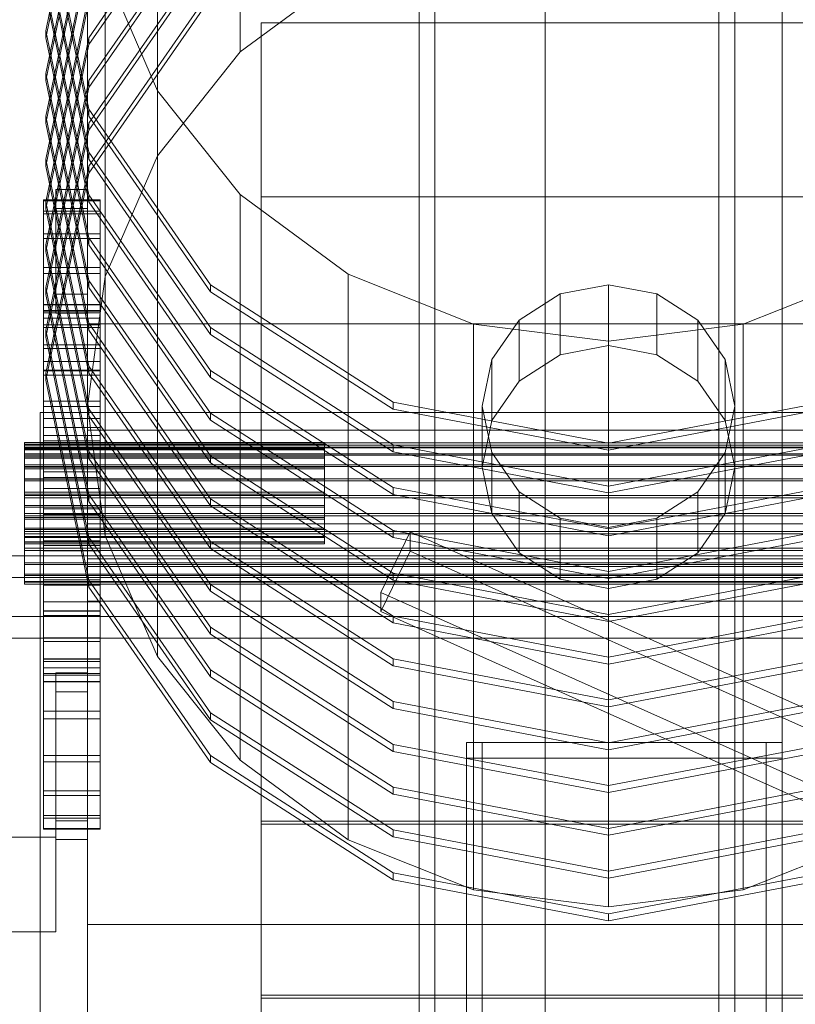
# Model space of a CAD drawing. Header units: millimetres. Extents: x -3490 to 61924, y -72580 to 6847.
# Tile 1052 of 1056: x 60220 to 60465, y 1367 to 1679. Entities that reach past the tile are written whole.
import ezdxf

# ---------------------------------------------------------------- set-up
doc = ezdxf.new("R2010")
doc.units = ezdxf.units.MM
doc.layers.add('lateral_C08', color=7, linetype='Continuous', lineweight=0)
doc.layers.add('lateral_secador', color=7, linetype='Continuous', lineweight=0)

msp = doc.modelspace()

# ---------------------------------------------------------------- linework, layer by layer
at = {"layer": 'lateral_C08'}
for p, q in [((60289.461, 1668.66), (60289.461, 1847.825)), ((60263.24, 1635.811), (60263.24, 1814.976)), ((60246.756, 1597.558), (60246.756, 1776.722)), ((60227.934, 1675.399), (60241.499, 1740.951)), ((60241.499, 1738.746), (60227.934, 1673.194)), ((60241.134, 1735.672), (60241.134, 1556.507)), ((60241.499, 1673.191), (60280.127, 1728.763)), ((60227.934, 1661.847), (60241.499, 1727.399)), ((60241.499, 1725.194), (60227.934, 1659.642)), ((60280.127, 1726.558), (60241.499, 1670.985)), ((60241.499, 1650.503), (60227.934, 1716.055)), ((60241.499, 1659.638), (60280.127, 1715.211)), ((60227.934, 1713.85), (60241.499, 1648.298)), ((60227.934, 1648.295), (60241.499, 1713.847)), ((60280.127, 1713.006), (60241.499, 1657.433)), ((60241.499, 1711.642), (60227.934, 1646.089)), ((60241.499, 1636.951), (60227.934, 1702.503)), ((60227.934, 1700.298), (60241.499, 1634.746)), ((60227.934, 1634.742), (60241.499, 1700.295)), ((60241.499, 1646.086), (60280.127, 1701.659)), ((60280.127, 1699.454), (60241.499, 1643.881)), ((60241.499, 1698.09), (60227.934, 1632.537)), ((60263.24, 1656.368), (60246.756, 1694.621)), ((60246.756, 1515.457), (60246.756, 1694.621)), ((60323.634, 1693.866), (60289.461, 1668.66)), ((60241.499, 1623.399), (60227.934, 1688.951)), ((60241.499, 1632.534), (60280.127, 1688.107)), ((60227.934, 1686.746), (60241.499, 1621.194)), ((60227.934, 1621.19), (60241.499, 1686.743)), ((60241.499, 1684.538), (60227.934, 1618.985)), ((60280.127, 1685.902), (60241.499, 1630.329)), ((60516.134, 1677.881), (60296.134, 1677.881)), ((60296.134, 1677.881), (60296.134, 1622.754)), ((60296.134, 1677.881), (60296.134, 1424.108)), ((60241.499, 1609.846), (60227.934, 1675.399)), ((60227.934, 1675.399), (60227.934, 1673.194)), ((60227.934, 1673.194), (60241.499, 1607.641)), ((60227.934, 1607.638), (60241.499, 1673.191)), ((60241.499, 1670.985), (60241.499, 1673.191)), ((60241.499, 1670.985), (60227.934, 1605.433)), ((60289.461, 1668.66), (60263.24, 1635.811)), ((60241.499, 1596.294), (60227.934, 1661.847)), ((60227.934, 1661.847), (60227.934, 1659.642)), ((60227.934, 1659.642), (60241.499, 1594.089)), ((60227.934, 1594.086), (60241.499, 1659.638)), ((60241.499, 1657.433), (60241.499, 1659.638)), ((60241.499, 1657.433), (60227.934, 1591.881)), ((60289.461, 1623.519), (60263.24, 1656.368)), ((60263.24, 1477.203), (60263.24, 1656.368)), ((60280.127, 1594.93), (60241.499, 1650.503)), ((60241.499, 1648.298), (60241.499, 1650.503)), ((60241.499, 1582.742), (60227.934, 1648.295)), ((60227.934, 1648.295), (60227.934, 1646.089)), ((60241.499, 1648.298), (60280.127, 1592.725)), ((60227.934, 1646.089), (60241.499, 1580.537)), ((60227.934, 1580.534), (60241.499, 1646.086)), ((60241.499, 1643.881), (60227.934, 1578.329)), ((60241.499, 1643.881), (60241.499, 1646.086)), ((60241.499, 1569.19), (60227.934, 1634.742)), ((60227.934, 1634.742), (60227.934, 1632.537)), ((60280.127, 1581.378), (60241.499, 1636.951)), ((60241.499, 1634.746), (60241.499, 1636.951)), ((60241.499, 1634.746), (60280.127, 1579.173)), ((60263.24, 1635.811), (60246.756, 1597.558)), ((60227.934, 1632.537), (60241.499, 1566.985)), ((60227.934, 1566.982), (60241.499, 1632.534)), ((60241.499, 1630.329), (60241.499, 1632.534)), ((60241.499, 1630.329), (60227.934, 1564.776)), ((60231.134, 1625.095), (60241.134, 1625.095)), ((60231.134, 1619.097), (60231.134, 1625.095)), ((60231.134, 1625.095), (60231.134, 1591.917)), ((60241.134, 1625.095), (60241.134, 1619.097)), ((60241.134, 1591.917), (60241.134, 1625.095)), ((60227.134, 1621.495), (60227.134, 1621.794)), ((60227.134, 1621.794), (60227.134, 1618.264)), ((60245.134, 1621.794), (60227.134, 1621.794)), ((60280.127, 1567.826), (60241.499, 1623.399)), ((60241.499, 1621.194), (60241.499, 1623.399)), ((60245.134, 1618.264), (60245.134, 1621.794)), ((60245.134, 1621.794), (60245.134, 1621.495)), ((60323.634, 1598.313), (60289.461, 1623.519)), ((60289.461, 1444.354), (60289.461, 1623.519)), ((60296.134, 1622.754), (60516.134, 1622.754)), ((60296.134, 1368.981), (60296.134, 1622.754)), ((60227.134, 1617.377), (60227.134, 1621.495)), ((60245.134, 1621.495), (60227.134, 1621.495)), ((60241.499, 1555.638), (60227.934, 1621.19)), ((60227.934, 1621.19), (60227.934, 1618.985)), ((60227.934, 1618.985), (60241.499, 1553.433)), ((60241.134, 1619.097), (60231.134, 1619.097)), ((60231.134, 1585.92), (60231.134, 1619.097)), ((60241.134, 1585.92), (60241.134, 1619.097)), ((60241.499, 1621.194), (60280.127, 1565.621)), ((60245.134, 1621.495), (60245.134, 1617.377)), ((60227.134, 1618.264), (60227.134, 1611.04)), ((60245.134, 1618.264), (60227.134, 1618.264)), ((60227.134, 1609.6), (60227.134, 1617.377)), ((60245.134, 1617.377), (60227.134, 1617.377)), ((60245.134, 1611.04), (60245.134, 1618.264)), ((60245.134, 1617.377), (60245.134, 1609.6)), ((60227.134, 1611.04), (60227.134, 1600.399)), ((60245.134, 1611.04), (60227.134, 1611.04)), ((60227.134, 1598.461), (60227.134, 1609.6)), ((60245.134, 1609.6), (60227.134, 1609.6)), ((60280.127, 1554.274), (60241.499, 1609.846)), ((60241.499, 1607.641), (60241.499, 1609.846)), ((60245.134, 1600.399), (60245.134, 1611.04)), ((60245.134, 1609.6), (60245.134, 1598.461)), ((60241.499, 1542.086), (60227.934, 1607.638)), ((60227.934, 1607.638), (60227.934, 1605.433)), ((60241.499, 1607.641), (60280.127, 1552.069)), ((60227.934, 1605.433), (60241.499, 1539.881)), ((60227.134, 1600.399), (60227.134, 1586.75)), ((60245.134, 1600.399), (60227.134, 1600.399)), ((60245.134, 1586.75), (60245.134, 1600.399)), ((60227.134, 1584.389), (60227.134, 1598.461)), ((60245.134, 1598.461), (60227.134, 1598.461)), ((60246.756, 1597.558), (60241.134, 1556.507)), ((60245.134, 1598.461), (60245.134, 1584.389)), ((60363.429, 1582.468), (60323.634, 1598.313)), ((60323.634, 1419.149), (60323.634, 1598.313)), ((60488.634, 1598.313), (60448.839, 1582.468)), ((60241.499, 1528.533), (60227.934, 1594.086)), ((60227.934, 1594.086), (60227.934, 1591.881)), ((60280.127, 1540.722), (60241.499, 1596.294)), ((60241.499, 1594.089), (60241.499, 1596.294)), ((60241.499, 1594.089), (60280.127, 1538.517)), ((60337.94, 1557.798), (60280.127, 1594.93)), ((60280.127, 1592.725), (60280.127, 1594.93)), ((60390.827, 1592.031), (60406.134, 1594.958)), ((60406.134, 1594.958), (60421.441, 1592.031)), ((60406.134, 1575.663), (60406.134, 1594.958)), ((60227.934, 1591.881), (60241.499, 1526.328)), ((60231.134, 1591.917), (60231.134, 1585.92)), ((60241.134, 1591.917), (60231.134, 1591.917)), ((60241.134, 1585.92), (60241.134, 1591.917)), ((60280.127, 1592.725), (60337.94, 1555.593)), ((60377.85, 1583.696), (60390.827, 1592.031)), ((60390.827, 1572.736), (60390.827, 1592.031)), ((60421.441, 1592.031), (60434.418, 1583.696)), ((60421.441, 1572.736), (60421.441, 1592.031)), ((60227.134, 1588.558), (60227.134, 1588.738)), ((60227.134, 1588.738), (60227.134, 1586.619)), ((60245.134, 1588.738), (60227.134, 1588.738)), ((60227.134, 1586.087), (60227.134, 1588.558)), ((60245.134, 1588.558), (60227.134, 1588.558)), ((60245.134, 1586.619), (60245.134, 1588.738)), ((60245.134, 1588.738), (60245.134, 1588.558)), ((60245.134, 1588.558), (60245.134, 1586.087)), ((60227.134, 1586.75), (60227.134, 1570.619)), ((60245.134, 1586.75), (60227.134, 1586.75)), ((60227.134, 1586.619), (60227.134, 1582.285)), ((60245.134, 1586.619), (60227.134, 1586.619)), ((60227.134, 1581.421), (60227.134, 1586.087)), ((60245.134, 1586.087), (60227.134, 1586.087)), ((60227.134, 1567.925), (60227.134, 1584.389)), ((60245.134, 1584.389), (60227.134, 1584.389)), ((60231.134, 1585.92), (60241.134, 1585.92)), ((60245.134, 1570.619), (60245.134, 1586.75)), ((60245.134, 1582.285), (60245.134, 1586.619)), ((60245.134, 1586.087), (60245.134, 1581.421)), ((60245.134, 1584.389), (60245.134, 1567.925)), ((60227.134, 1582.285), (60227.134, 1575.9)), ((60245.134, 1582.285), (60227.134, 1582.285)), ((60227.134, 1574.738), (60227.134, 1581.421)), ((60245.134, 1581.421), (60227.134, 1581.421)), ((60571.134, 1582.576), (60241.134, 1582.576)), ((60241.134, 1582.576), (60241.134, 1392.386)), ((60241.134, 1582.576), (60241.134, 1548.932)), ((60280.127, 1527.169), (60241.499, 1582.742)), ((60241.499, 1580.537), (60241.499, 1582.742)), ((60245.134, 1575.9), (60245.134, 1582.285)), ((60245.134, 1581.421), (60245.134, 1574.738)), ((60337.94, 1544.246), (60280.127, 1581.378)), ((60280.127, 1579.173), (60280.127, 1581.378)), ((60406.134, 1577.063), (60363.429, 1582.468)), ((60363.429, 1403.304), (60363.429, 1582.468)), ((60369.179, 1571.222), (60377.85, 1583.696)), ((60377.85, 1564.401), (60377.85, 1583.696)), ((60448.839, 1582.468), (60406.134, 1577.063)), ((60434.418, 1583.696), (60443.089, 1571.222)), ((60434.418, 1564.401), (60434.418, 1583.696)), ((60448.839, 1403.304), (60448.839, 1582.468)), ((60241.499, 1514.981), (60227.934, 1580.534)), ((60227.934, 1580.534), (60227.934, 1578.329)), ((60227.934, 1578.329), (60241.499, 1512.776)), ((60241.499, 1580.537), (60280.127, 1524.964)), ((60280.127, 1579.173), (60337.94, 1542.041)), ((60227.134, 1575.9), (60227.134, 1567.711)), ((60245.134, 1575.9), (60227.134, 1575.9)), ((60227.134, 1566.294), (60227.134, 1574.738)), ((60245.134, 1574.738), (60227.134, 1574.738)), ((60245.134, 1567.711), (60245.134, 1575.9)), ((60245.134, 1574.738), (60245.134, 1566.294)), ((60406.134, 1575.663), (60390.827, 1572.736)), ((60406.134, 1397.899), (60406.134, 1577.063)), ((60421.441, 1572.736), (60406.134, 1575.663)), ((60390.827, 1572.736), (60377.85, 1564.401)), ((60434.418, 1564.401), (60421.441, 1572.736)), ((60227.134, 1570.619), (60227.134, 1552.624)), ((60245.134, 1570.619), (60227.134, 1570.619)), ((60280.127, 1513.617), (60241.499, 1569.19)), ((60241.499, 1566.985), (60241.499, 1569.19)), ((60245.134, 1552.624), (60245.134, 1570.619)), ((60366.134, 1556.507), (60369.179, 1571.222)), ((60369.179, 1551.927), (60369.179, 1571.222)), ((60443.089, 1571.222), (60446.134, 1556.507)), ((60443.089, 1551.927), (60443.089, 1571.222)), ((60227.134, 1549.702), (60227.134, 1567.925)), ((60245.134, 1567.925), (60227.134, 1567.925)), ((60227.134, 1567.711), (60227.134, 1558.032)), ((60245.134, 1567.711), (60227.134, 1567.711)), ((60227.134, 1556.416), (60227.134, 1566.294)), ((60245.134, 1566.294), (60227.134, 1566.294)), ((60241.499, 1501.429), (60227.934, 1566.982)), ((60227.934, 1566.982), (60227.934, 1564.776)), ((60241.499, 1566.985), (60280.127, 1511.412)), ((60245.134, 1567.925), (60245.134, 1549.702)), ((60245.134, 1558.032), (60245.134, 1567.711)), ((60245.134, 1566.294), (60245.134, 1556.416)), ((60337.94, 1530.693), (60280.127, 1567.826)), ((60280.127, 1565.621), (60280.127, 1567.826)), ((60280.127, 1565.621), (60337.94, 1528.488)), ((60227.934, 1564.776), (60241.499, 1499.224)), ((60377.85, 1564.401), (60369.179, 1551.927)), ((60443.089, 1551.927), (60434.418, 1564.401)), ((60227.134, 1558.032), (60227.134, 1547.235)), ((60245.134, 1558.032), (60227.134, 1558.032)), ((60227.134, 1545.482), (60227.134, 1556.416)), ((60245.134, 1556.416), (60227.134, 1556.416)), ((60241.134, 1556.507), (60246.756, 1515.457)), ((60245.134, 1547.235), (60245.134, 1558.032)), ((60245.134, 1556.416), (60245.134, 1545.482)), ((60406.134, 1544.759), (60337.94, 1557.798)), ((60337.94, 1555.593), (60337.94, 1557.798)), ((60369.179, 1541.793), (60366.134, 1556.507)), ((60366.134, 1556.507), (60366.134, 1537.213)), ((60474.328, 1557.798), (60406.134, 1544.759)), ((60446.134, 1556.507), (60443.089, 1541.793)), ((60446.134, 1537.213), (60446.134, 1556.507)), ((60586.134, 1554.445), (60226.134, 1554.445)), ((60226.134, 1554.445), (60226.134, 1298.102)), ((60226.134, 1554.445), (60226.134, 1544.832)), ((60280.127, 1500.065), (60241.499, 1555.638)), ((60241.499, 1553.433), (60241.499, 1555.638)), ((60241.499, 1553.433), (60280.127, 1497.86)), ((60337.94, 1517.141), (60280.127, 1554.274)), ((60280.127, 1552.069), (60280.127, 1554.274)), ((60337.94, 1555.593), (60406.134, 1542.554)), ((60406.134, 1542.554), (60474.328, 1555.593)), ((60227.134, 1552.624), (60227.134, 1533.458)), ((60245.134, 1552.624), (60227.134, 1552.624)), ((60245.134, 1533.458), (60245.134, 1552.624)), ((60280.127, 1552.069), (60337.94, 1514.936)), ((60369.179, 1551.927), (60366.134, 1537.213)), ((60446.134, 1537.213), (60443.089, 1551.927)), ((60227.134, 1530.419), (60227.134, 1549.702)), ((60227.134, 1549.702), (60245.134, 1549.702)), ((60227.134, 1547.235), (60227.134, 1535.736)), ((60245.134, 1547.235), (60227.134, 1547.235)), ((60241.134, 1358.742), (60241.134, 1548.932)), ((60241.134, 1548.932), (60571.134, 1548.932)), ((60245.134, 1549.702), (60245.134, 1530.419)), ((60245.134, 1535.736), (60245.134, 1547.235)), ((60221.134, 1544.468), (60221.134, 1544.941)), ((60221.134, 1544.941), (60221.134, 1544.324)), ((60316.134, 1544.941), (60221.134, 1544.941)), ((60221.134, 1542.938), (60221.134, 1544.468)), ((60316.134, 1544.468), (60221.134, 1544.468)), ((60221.134, 1544.324), (60221.134, 1542.658)), ((60316.134, 1544.324), (60221.134, 1544.324)), ((60221.134, 1543.484), (60221.134, 1544.134)), ((60221.134, 1544.134), (60221.134, 1543.286)), ((60526.134, 1544.134), (60221.134, 1544.134)), ((60226.134, 1288.489), (60226.134, 1544.832)), ((60226.134, 1544.832), (60586.134, 1544.832)), ((60227.134, 1533.912), (60227.134, 1545.482)), ((60227.134, 1545.482), (60245.134, 1545.482)), ((60245.134, 1545.482), (60245.134, 1533.912)), ((60316.134, 1544.324), (60316.134, 1544.941)), ((60316.134, 1544.941), (60316.134, 1544.468)), ((60316.134, 1544.468), (60316.134, 1542.938)), ((60316.134, 1542.658), (60316.134, 1544.324)), ((60406.134, 1531.206), (60337.94, 1544.246)), ((60337.94, 1542.041), (60337.94, 1544.246)), ((60406.134, 1542.554), (60406.134, 1544.759)), ((60474.328, 1544.246), (60406.134, 1531.206)), ((60221.134, 1541.379), (60221.134, 1543.484)), ((60526.134, 1543.484), (60221.134, 1543.484)), ((60221.134, 1543.286), (60221.134, 1540.995)), ((60526.134, 1543.286), (60221.134, 1543.286)), ((60221.134, 1540.453), (60221.134, 1542.938)), ((60316.134, 1542.938), (60221.134, 1542.938)), ((60221.134, 1542.658), (60221.134, 1540.058)), ((60316.134, 1542.658), (60221.134, 1542.658)), ((60221.134, 1537.963), (60221.134, 1541.379)), ((60526.134, 1541.379), (60221.134, 1541.379)), ((60221.134, 1540.995), (60221.134, 1537.42)), ((60526.134, 1540.995), (60221.134, 1540.995)), ((60221.134, 1537.184), (60221.134, 1540.453)), ((60316.134, 1540.453), (60221.134, 1540.453)), ((60280.127, 1486.513), (60241.499, 1542.086)), ((60241.499, 1539.881), (60241.499, 1542.086)), ((60337.94, 1503.589), (60280.127, 1540.722)), ((60280.127, 1538.517), (60280.127, 1540.722)), ((60316.134, 1542.938), (60316.134, 1540.453)), ((60316.134, 1540.058), (60316.134, 1542.658)), ((60316.134, 1540.453), (60316.134, 1537.184)), ((60337.94, 1542.041), (60406.134, 1529.001)), ((60377.85, 1529.319), (60369.179, 1541.793)), ((60369.179, 1522.498), (60369.179, 1541.793)), ((60406.134, 1529.001), (60474.328, 1542.041)), ((60443.089, 1541.793), (60434.418, 1529.319)), ((60443.089, 1522.498), (60443.089, 1541.793)), ((60221.134, 1540.058), (60221.134, 1536.701)), ((60316.134, 1540.058), (60221.134, 1540.058)), ((60221.134, 1533.469), (60221.134, 1537.963)), ((60526.134, 1537.963), (60221.134, 1537.963)), ((60221.134, 1537.42), (60221.134, 1532.804)), ((60526.134, 1537.42), (60221.134, 1537.42)), ((60241.499, 1539.881), (60280.127, 1484.308)), ((60280.127, 1538.517), (60337.94, 1501.384)), ((60316.134, 1536.701), (60316.134, 1540.058)), ((60221.134, 1533.354), (60221.134, 1537.184)), ((60316.134, 1537.184), (60221.134, 1537.184)), ((60221.134, 1536.701), (60221.134, 1532.814)), ((60316.134, 1536.701), (60221.134, 1536.701)), ((60227.134, 1535.736), (60227.134, 1523.975)), ((60245.134, 1535.736), (60227.134, 1535.736)), ((60245.134, 1523.975), (60245.134, 1535.736)), ((60316.134, 1537.184), (60316.134, 1533.354)), ((60316.134, 1532.814), (60316.134, 1536.701)), ((60366.134, 1537.213), (60369.179, 1522.498)), ((60443.089, 1522.498), (60446.134, 1537.213)), ((60221.134, 1528.202), (60221.134, 1533.469)), ((60526.134, 1533.469), (60221.134, 1533.469)), ((60221.134, 1529.223), (60221.134, 1533.354)), ((60221.134, 1533.354), (60316.134, 1533.354)), ((60221.134, 1532.814), (60221.134, 1528.664)), ((60316.134, 1532.814), (60221.134, 1532.814)), ((60221.134, 1532.804), (60221.134, 1527.46)), ((60526.134, 1532.804), (60221.134, 1532.804)), ((60227.134, 1522.151), (60227.134, 1533.912)), ((60245.134, 1533.912), (60227.134, 1533.912)), ((60227.134, 1533.458), (60227.134, 1513.857)), ((60245.134, 1533.458), (60227.134, 1533.458)), ((60245.134, 1533.912), (60245.134, 1522.151)), ((60245.134, 1513.857), (60245.134, 1533.458)), ((60316.134, 1533.354), (60316.134, 1529.223)), ((60316.134, 1528.664), (60316.134, 1532.814)), ((60406.134, 1529.001), (60406.134, 1531.206)), ((60221.134, 1525.073), (60221.134, 1529.223)), ((60316.134, 1529.223), (60221.134, 1529.223)), ((60221.134, 1528.664), (60221.134, 1524.533)), ((60316.134, 1528.664), (60221.134, 1528.664)), ((60221.134, 1522.522), (60221.134, 1528.202)), ((60221.134, 1528.202), (60526.134, 1528.202)), ((60227.134, 1510.817), (60227.134, 1530.419)), ((60245.134, 1530.419), (60227.134, 1530.419)), ((60280.127, 1472.961), (60241.499, 1528.533)), ((60241.499, 1526.328), (60241.499, 1528.533)), ((60245.134, 1530.419), (60245.134, 1510.817)), ((60316.134, 1529.223), (60316.134, 1525.073)), ((60316.134, 1524.533), (60316.134, 1528.664)), ((60406.134, 1517.654), (60337.94, 1530.693)), ((60337.94, 1528.488), (60337.94, 1530.693)), ((60337.94, 1528.488), (60406.134, 1515.449)), ((60390.827, 1520.984), (60377.85, 1529.319)), ((60377.85, 1510.024), (60377.85, 1529.319)), ((60474.328, 1530.693), (60406.134, 1517.654)), ((60406.134, 1515.449), (60474.328, 1528.488)), ((60434.418, 1529.319), (60421.441, 1520.984)), ((60434.418, 1510.024), (60434.418, 1529.319)), ((60221.134, 1527.46), (60221.134, 1521.754)), ((60526.134, 1527.46), (60221.134, 1527.46)), ((60221.134, 1521.187), (60221.134, 1525.073)), ((60316.134, 1525.073), (60221.134, 1525.073)), ((60241.499, 1526.328), (60280.127, 1470.756)), ((60337.94, 1490.037), (60280.127, 1527.169)), ((60280.127, 1524.964), (60280.127, 1527.169)), ((60280.127, 1524.964), (60337.94, 1487.832)), ((60316.134, 1525.073), (60316.134, 1521.187)), ((60221.134, 1524.533), (60221.134, 1520.703)), ((60316.134, 1524.533), (60221.134, 1524.533)), ((60221.134, 1516.816), (60221.134, 1522.522)), ((60526.134, 1522.522), (60221.134, 1522.522)), ((60221.134, 1521.754), (60221.134, 1516.074)), ((60526.134, 1521.754), (60221.134, 1521.754)), ((60227.134, 1523.975), (60227.134, 1512.405)), ((60245.134, 1523.975), (60227.134, 1523.975)), ((60227.134, 1510.652), (60227.134, 1522.151)), ((60245.134, 1522.151), (60227.134, 1522.151)), ((60245.134, 1512.405), (60245.134, 1523.975)), ((60245.134, 1522.151), (60245.134, 1510.652)), ((60316.134, 1520.703), (60316.134, 1524.533)), ((60369.179, 1522.498), (60377.85, 1510.024)), ((60434.418, 1510.024), (60443.089, 1522.498)), ((60221.134, 1517.829), (60221.134, 1521.187)), ((60316.134, 1521.187), (60221.134, 1521.187)), ((60221.134, 1520.703), (60221.134, 1517.434)), ((60316.134, 1520.703), (60221.134, 1520.703)), ((60621.134, 1519.191), (60241.134, 1519.191)), ((60241.134, 1519.191), (60241.134, 1508.165)), ((60241.134, 1519.191), (60241.134, 1505.733)), ((60316.134, 1521.187), (60316.134, 1517.829)), ((60316.134, 1517.434), (60316.134, 1520.703)), ((60406.134, 1518.057), (60390.827, 1520.984)), ((60390.827, 1501.689), (60390.827, 1520.984)), ((60421.441, 1520.984), (60406.134, 1518.057)), ((60421.441, 1501.689), (60421.441, 1520.984)), ((60221.134, 1515.229), (60221.134, 1517.829)), ((60316.134, 1517.829), (60221.134, 1517.829)), ((60221.134, 1517.434), (60221.134, 1514.95)), ((60316.134, 1517.434), (60221.134, 1517.434)), ((60221.134, 1511.472), (60221.134, 1516.816)), ((60526.134, 1516.816), (60221.134, 1516.816)), ((60221.134, 1516.074), (60221.134, 1510.807)), ((60526.134, 1516.074), (60221.134, 1516.074)), ((60316.134, 1517.829), (60316.134, 1515.229)), ((60316.134, 1514.95), (60316.134, 1517.434)), ((60343.275, 1516.684), (60333.992, 1497.511)), ((60406.134, 1504.102), (60337.94, 1517.141)), ((60337.94, 1514.936), (60337.94, 1517.141)), ((60343.275, 1510.62), (60343.275, 1516.684)), ((60610.775, 1397.007), (60343.275, 1516.684)), ((60406.134, 1498.762), (60406.134, 1518.057)), ((60406.134, 1515.449), (60406.134, 1517.654)), ((60474.328, 1517.141), (60406.134, 1504.102)), ((60221.134, 1513.563), (60221.134, 1515.229)), ((60316.134, 1515.229), (60221.134, 1515.229)), ((60221.134, 1514.95), (60221.134, 1513.419)), ((60316.134, 1514.95), (60221.134, 1514.95)), ((60221.134, 1512.946), (60221.134, 1513.563)), ((60316.134, 1513.563), (60221.134, 1513.563)), ((60221.134, 1513.419), (60221.134, 1512.946)), ((60316.134, 1513.419), (60221.134, 1513.419)), ((60316.134, 1512.946), (60221.134, 1512.946)), ((60227.134, 1513.857), (60227.134, 1494.574)), ((60245.134, 1513.857), (60227.134, 1513.857)), ((60227.134, 1512.405), (60227.134, 1501.471)), ((60245.134, 1512.405), (60227.134, 1512.405)), ((60280.127, 1459.409), (60241.499, 1514.981)), ((60241.499, 1512.776), (60241.499, 1514.981)), ((60241.499, 1512.776), (60280.127, 1457.203)), ((60245.134, 1494.574), (60245.134, 1513.857)), ((60245.134, 1501.471), (60245.134, 1512.405)), ((60246.756, 1515.457), (60263.24, 1477.203)), ((60337.94, 1476.485), (60280.127, 1513.617)), ((60280.127, 1511.412), (60280.127, 1513.617)), ((60316.134, 1515.229), (60316.134, 1513.563)), ((60316.134, 1513.419), (60316.134, 1514.95)), ((60316.134, 1513.563), (60316.134, 1512.946)), ((60316.134, 1512.946), (60316.134, 1513.419)), ((60337.94, 1514.936), (60406.134, 1501.897)), ((60406.134, 1501.897), (60474.328, 1514.936)), ((60221.134, 1506.855), (60221.134, 1511.472)), ((60526.134, 1511.472), (60221.134, 1511.472)), ((60221.134, 1510.807), (60221.134, 1506.312)), ((60526.134, 1510.807), (60221.134, 1510.807)), ((60227.134, 1491.651), (60227.134, 1510.817)), ((60245.134, 1510.817), (60227.134, 1510.817)), ((60227.134, 1499.855), (60227.134, 1510.652)), ((60245.134, 1510.652), (60227.134, 1510.652)), ((60245.134, 1510.817), (60245.134, 1491.651)), ((60245.134, 1510.652), (60245.134, 1499.855)), ((60280.127, 1511.412), (60337.94, 1474.28)), ((60333.992, 1491.447), (60343.275, 1510.62)), ((60343.275, 1510.62), (60610.775, 1390.943)), ((60377.85, 1510.024), (60390.827, 1501.689)), ((60421.441, 1501.689), (60434.418, 1510.024)), ((60616.134, 1509.132), (60213.134, 1509.132)), ((60221.134, 1503.28), (60221.134, 1506.855)), ((60526.134, 1506.855), (60221.134, 1506.855)), ((60221.134, 1506.312), (60221.134, 1502.896)), ((60526.134, 1506.312), (60221.134, 1506.312)), ((60241.134, 1508.165), (60621.134, 1508.165)), ((60241.134, 1494.708), (60241.134, 1508.165)), ((60221.134, 1500.99), (60221.134, 1503.28)), ((60526.134, 1503.28), (60221.134, 1503.28)), ((60241.134, 1494.708), (60241.134, 1505.733)), ((60241.134, 1505.733), (60621.134, 1505.733)), ((60406.134, 1490.55), (60337.94, 1503.589)), ((60337.94, 1501.384), (60337.94, 1503.589)), ((60406.134, 1501.897), (60406.134, 1504.102)), ((60474.328, 1503.589), (60406.134, 1490.55)), ((60213.134, 1502.241), (60616.134, 1502.241)), ((60221.134, 1502.896), (60221.134, 1500.791)), ((60526.134, 1502.896), (60221.134, 1502.896)), ((60221.134, 1500.141), (60221.134, 1500.99)), ((60526.134, 1500.99), (60221.134, 1500.99)), ((60221.134, 1500.791), (60221.134, 1500.141)), ((60526.134, 1500.791), (60221.134, 1500.791)), ((60526.134, 1500.141), (60221.134, 1500.141)), ((60227.134, 1501.471), (60227.134, 1491.593)), ((60245.134, 1501.471), (60227.134, 1501.471)), ((60280.127, 1445.856), (60241.499, 1501.429)), ((60241.499, 1499.224), (60241.499, 1501.429)), ((60245.134, 1491.593), (60245.134, 1501.471)), ((60337.94, 1462.933), (60280.127, 1500.065)), ((60280.127, 1497.86), (60280.127, 1500.065)), ((60337.94, 1501.384), (60406.134, 1488.345)), ((60390.827, 1501.689), (60406.134, 1498.762)), ((60406.134, 1498.762), (60421.441, 1501.689)), ((60406.134, 1488.345), (60474.328, 1501.384)), ((60227.134, 1490.176), (60227.134, 1499.855)), ((60245.134, 1499.855), (60227.134, 1499.855)), ((60241.499, 1499.224), (60280.127, 1443.651)), ((60245.134, 1499.855), (60245.134, 1490.176)), ((60280.127, 1497.86), (60337.94, 1460.728)), ((60333.992, 1497.511), (60333.992, 1491.447)), ((60601.492, 1377.834), (60333.992, 1497.511)), ((60227.134, 1494.574), (60227.134, 1476.35)), ((60245.134, 1494.574), (60227.134, 1494.574)), ((60621.134, 1494.708), (60241.134, 1494.708)), ((60245.134, 1476.35), (60245.134, 1494.574)), ((60227.134, 1473.657), (60227.134, 1491.651)), ((60245.134, 1491.651), (60227.134, 1491.651)), ((60227.134, 1491.593), (60227.134, 1483.15)), ((60245.134, 1491.593), (60227.134, 1491.593)), ((60245.134, 1491.651), (60245.134, 1473.657)), ((60245.134, 1483.15), (60245.134, 1491.593)), ((60601.492, 1371.77), (60333.992, 1491.447)), ((60406.134, 1488.345), (60406.134, 1490.55)), ((60213.134, 1489.907), (60616.134, 1489.907)), ((60227.134, 1481.987), (60227.134, 1490.176)), ((60245.134, 1490.176), (60227.134, 1490.176)), ((60245.134, 1490.176), (60245.134, 1481.987)), ((60406.134, 1476.998), (60337.94, 1490.037)), ((60337.94, 1487.832), (60337.94, 1490.037)), ((60337.94, 1487.832), (60406.134, 1474.793)), ((60474.328, 1490.037), (60406.134, 1476.998)), ((60406.134, 1474.793), (60474.328, 1487.832)), ((60337.94, 1449.38), (60280.127, 1486.513)), ((60280.127, 1484.308), (60280.127, 1486.513)), ((60280.127, 1484.308), (60337.94, 1447.175)), ((60616.134, 1483.016), (60213.134, 1483.016)), ((60227.134, 1483.15), (60227.134, 1476.466)), ((60245.134, 1483.15), (60227.134, 1483.15)), ((60227.134, 1475.603), (60227.134, 1481.987)), ((60245.134, 1481.987), (60227.134, 1481.987)), ((60245.134, 1476.466), (60245.134, 1483.15)), ((60245.134, 1481.987), (60245.134, 1475.603)), ((60227.134, 1476.466), (60227.134, 1471.8)), ((60245.134, 1476.466), (60227.134, 1476.466)), ((60227.134, 1476.35), (60227.134, 1459.886)), ((60245.134, 1476.35), (60227.134, 1476.35)), ((60227.134, 1471.268), (60227.134, 1475.603)), ((60245.134, 1475.603), (60227.134, 1475.603)), ((60245.134, 1471.8), (60245.134, 1476.466)), ((60245.134, 1459.886), (60245.134, 1476.35)), ((60245.134, 1475.603), (60245.134, 1471.268)), ((60263.24, 1477.203), (60289.461, 1444.354)), ((60406.134, 1463.446), (60337.94, 1476.485)), ((60337.94, 1474.28), (60337.94, 1476.485)), ((60406.134, 1474.793), (60406.134, 1476.998)), ((60474.328, 1476.485), (60406.134, 1463.446)), ((60227.134, 1457.525), (60227.134, 1473.657)), ((60245.134, 1473.657), (60227.134, 1473.657)), ((60231.134, 1471.991), (60231.134, 1465.996)), ((60241.134, 1471.991), (60231.134, 1471.991)), ((60231.134, 1425.219), (60231.134, 1471.991)), ((60241.134, 1465.996), (60241.134, 1471.991)), ((60241.134, 1471.991), (60241.134, 1425.219)), ((60245.134, 1473.657), (60245.134, 1457.525)), ((60337.94, 1435.828), (60280.127, 1472.961)), ((60280.127, 1470.756), (60280.127, 1472.961)), ((60337.94, 1474.28), (60406.134, 1461.24)), ((60406.134, 1461.24), (60474.328, 1474.28)), ((60227.134, 1471.8), (60227.134, 1469.329)), ((60245.134, 1471.8), (60227.134, 1471.8)), ((60227.134, 1469.15), (60227.134, 1471.268)), ((60245.134, 1471.268), (60227.134, 1471.268)), ((60227.134, 1469.329), (60227.134, 1469.15)), ((60245.134, 1469.329), (60227.134, 1469.329)), ((60245.134, 1469.15), (60227.134, 1469.15)), ((60245.134, 1469.329), (60245.134, 1471.8)), ((60245.134, 1471.268), (60245.134, 1469.15)), ((60245.134, 1469.15), (60245.134, 1469.329)), ((60280.127, 1470.756), (60337.94, 1433.623)), ((60231.134, 1465.996), (60241.134, 1465.996)), ((60231.134, 1465.996), (60231.134, 1419.224)), ((60241.134, 1465.996), (60241.134, 1419.224)), ((60406.134, 1449.893), (60337.94, 1462.933)), ((60337.94, 1460.728), (60337.94, 1462.933)), ((60406.134, 1461.24), (60406.134, 1463.446)), ((60474.328, 1462.933), (60406.134, 1449.893)), ((60227.134, 1459.886), (60227.134, 1445.815)), ((60245.134, 1459.886), (60227.134, 1459.886)), ((60245.134, 1445.815), (60245.134, 1459.886)), ((60337.94, 1422.276), (60280.127, 1459.409)), ((60280.127, 1457.203), (60280.127, 1459.409)), ((60337.94, 1460.728), (60406.134, 1447.688)), ((60406.134, 1447.688), (60474.328, 1460.728)), ((60227.134, 1443.877), (60227.134, 1457.525)), ((60245.134, 1457.525), (60227.134, 1457.525)), ((60245.134, 1457.525), (60245.134, 1443.877)), ((60280.127, 1457.203), (60337.94, 1420.071)), ((60406.134, 1436.341), (60337.94, 1449.38)), ((60337.94, 1447.175), (60337.94, 1449.38)), ((60337.94, 1447.175), (60406.134, 1434.136)), ((60406.134, 1447.688), (60406.134, 1449.893)), ((60474.328, 1449.38), (60406.134, 1436.341)), ((60406.134, 1434.136), (60474.328, 1447.175)), ((60227.134, 1445.815), (60227.134, 1434.676)), ((60245.134, 1445.815), (60227.134, 1445.815)), ((60227.134, 1433.236), (60227.134, 1443.877)), ((60245.134, 1443.877), (60227.134, 1443.877)), ((60245.134, 1434.676), (60245.134, 1445.815)), ((60245.134, 1443.877), (60245.134, 1433.236)), ((60337.94, 1408.724), (60280.127, 1445.856)), ((60280.127, 1443.651), (60280.127, 1445.856)), ((60289.461, 1444.354), (60323.634, 1419.149)), ((60280.127, 1443.651), (60337.94, 1406.519)), ((60227.134, 1434.676), (60227.134, 1426.898)), ((60245.134, 1434.676), (60227.134, 1434.676)), ((60245.134, 1426.898), (60245.134, 1434.676)), ((60406.134, 1422.789), (60337.94, 1435.828)), ((60337.94, 1433.623), (60337.94, 1435.828)), ((60406.134, 1434.136), (60406.134, 1436.341)), ((60474.328, 1435.828), (60406.134, 1422.789)), ((60227.134, 1426.012), (60227.134, 1433.236)), ((60245.134, 1433.236), (60227.134, 1433.236)), ((60245.134, 1433.236), (60245.134, 1426.012)), ((60337.94, 1433.623), (60406.134, 1420.584)), ((60406.134, 1420.584), (60474.328, 1433.623)), ((60227.134, 1426.898), (60227.134, 1422.781)), ((60245.134, 1426.898), (60227.134, 1426.898)), ((60227.134, 1422.481), (60227.134, 1426.012)), ((60245.134, 1426.012), (60227.134, 1426.012)), ((60231.134, 1425.219), (60241.134, 1425.219)), ((60231.134, 1419.224), (60231.134, 1425.219)), ((60241.134, 1425.219), (60241.134, 1419.224)), ((60245.134, 1422.781), (60245.134, 1426.898)), ((60245.134, 1426.012), (60245.134, 1422.481)), ((60516.134, 1425.069), (60296.134, 1425.069)), ((60296.134, 1425.069), (60296.134, 1369.942)), ((60296.134, 1425.069), (60296.134, 1358.742)), ((60227.134, 1422.781), (60227.134, 1422.481)), ((60245.134, 1422.781), (60227.134, 1422.781)), ((60245.134, 1422.481), (60227.134, 1422.481)), ((60245.134, 1422.481), (60245.134, 1422.781)), ((60296.134, 1368.981), (60296.134, 1424.108)), ((60296.134, 1424.108), (60516.134, 1424.108)), ((60406.134, 1409.237), (60337.94, 1422.276)), ((60337.94, 1420.071), (60337.94, 1422.276)), ((60406.134, 1420.584), (60406.134, 1422.789)), ((60474.328, 1422.276), (60406.134, 1409.237)), ((60241.134, 1419.224), (60231.134, 1419.224)), ((60323.634, 1419.149), (60363.429, 1403.304)), ((60337.94, 1420.071), (60406.134, 1407.032)), ((60406.134, 1407.032), (60474.328, 1420.071)), ((60448.839, 1403.304), (60488.634, 1419.149)), ((60406.134, 1395.685), (60337.94, 1408.724)), ((60337.94, 1406.519), (60337.94, 1408.724)), ((60337.94, 1406.519), (60406.134, 1393.48)), ((60406.134, 1407.032), (60406.134, 1409.237)), ((60474.328, 1408.724), (60406.134, 1395.685)), ((60406.134, 1393.48), (60474.328, 1406.519)), ((60363.429, 1403.304), (60406.134, 1397.899)), ((60406.134, 1397.899), (60448.839, 1403.304)), ((60406.134, 1393.48), (60406.134, 1395.685)), ((60241.134, 1392.386), (60571.134, 1392.386)), ((60241.134, 1358.742), (60241.134, 1392.386)), ((60296.134, 1369.942), (60516.134, 1369.942)), ((60296.134, 1303.615), (60296.134, 1369.942)), ((60516.134, 1368.981), (60296.134, 1368.981))]:
    msp.add_line(p, q, dxfattribs=at)
at = {"layer": 'lateral_secador'}
for p, q in [((60386.134, 3000), (60386.134, 0)), ((60461.134, 0), (60461.134, 3000)), ((60346.134, 2925), (60346.134, 20)), ((60351.134, 20), (60351.134, 2925)), ((60386.134, 2925), (60386.134, 1350)), ((60441.134, 2925), (60441.134, 20)), ((60446.134, 20), (60446.134, 2925)), ((60461.134, 0), (60461.134, 2925)), ((60461.134, 1350), (60461.134, 2925)), ((60361.134, 1450), (60461.134, 1450)), ((60361.134, 1450), (60361.134, 1445)), ((60361.134, 1450), (60361.134, 800)), ((60361.134, 1450), (60366.134, 1450)), ((60366.134, 800), (60366.134, 1450)), ((60456.134, 1450), (60461.134, 1450)), ((60456.134, 1450), (60456.134, 800)), ((60461.134, 1445), (60461.134, 1450)), ((60461.134, 800), (60461.134, 1450)), ((60361.134, 1445), (60461.134, 1445)), ((60361.134, 1445), (60366.134, 1445)), ((60361.134, 1445), (60361.134, 1355)), ((60366.134, 1355), (60366.134, 1445)), ((60456.134, 1445), (60461.134, 1445)), ((60456.134, 1445), (60456.134, 1355)), ((60461.134, 1355), (60461.134, 1445)), ((59951.134, 1420), (60231.134, 1420)), ((60231.134, 1390), (60231.134, 1420)), ((59951.134, 1390), (60231.134, 1390))]:
    msp.add_line(p, q, dxfattribs=at)

doc.saveas('drawing.dxf')
